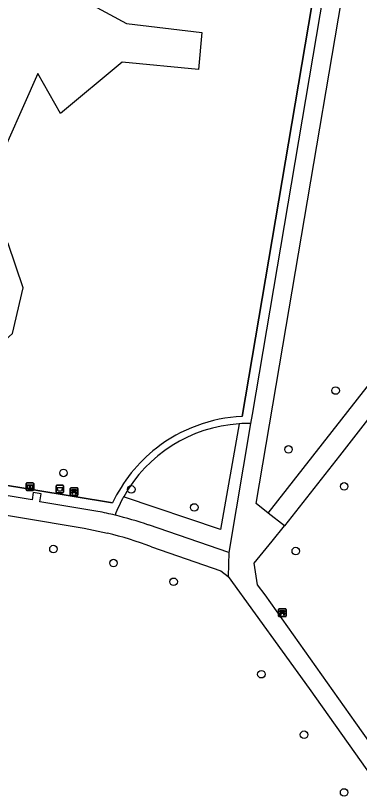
# Model space of a CAD drawing. Extents: x 157466 to 158888, y 383063 to 384677.
# Drawn here: x 157862.1 to 157906.8, y 383808.2 to 383909.8 of the extents above; entities that cross this region are included whole.
import ezdxf

# ---------------------------------------------------------------- set-up
doc = ezdxf.new("R2010")
doc.units = 0
for name, color, linetype in [('IMGEO_Afvalbak', 7, 'Continuous'), ('IMGEO_Bank', 7, 'Continuous'), ('IMGEO_Boom', 7, 'Continuous'), ('IMGEO_Groenvoorziening', 7, 'Continuous'), ('IMGEO_Haag', 7, 'Continuous'), ('IMGEO_Hek', 7, 'Continuous'), ('IMGEO_Informatiebord', 7, 'Continuous'), ('IMGEO_Voetpad_halfverhard', 7, 'Continuous')]:
    doc.layers.add(name, color=color, linetype=linetype)

msp = doc.modelspace()

# ---------------------------------------------------------------- linework, layer by layer
at = {"layer": 'IMGEO_Afvalbak'}
for p, q in [((157867.35, 383847.77), (157867.35, 383848.57)), ((157867.35, 383848.57), (157867.35, 383847.77)), ((157867.45, 383848.67), (157868.24, 383848.67)), ((157868.24, 383848.67), (157867.45, 383848.67)), ((157868.34, 383848.57), (157868.34, 383847.77)), ((157868.34, 383847.77), (157868.34, 383848.57)), ((157868.24, 383847.67), (157867.45, 383847.67)), ((157867.45, 383847.67), (157868.24, 383847.67))]:
    msp.add_line(p, q, dxfattribs=at)
msp.add_lwpolyline([(157867.49, 383848.38), (157868.19, 383848.38), (157868.05, 383847.91), (157867.64, 383847.91), (157867.49, 383848.38)], dxfattribs=at)
for centre, start, end in [((157867.45, 383848.57), 90, 180), ((157867.45, 383848.57), 90, 180), ((157868.24, 383848.57), 0, 90), ((157868.24, 383848.57), 360, 90), ((157867.45, 383847.77), 180, 270), ((157867.45, 383847.77), 180, 270), ((157868.24, 383847.77), 270, 0), ((157868.24, 383847.77), 270, 0)]:
    msp.add_arc(centre, 0.1, start, end, dxfattribs=at)
at = {"layer": 'IMGEO_Bank'}
for p, q in [((157869.2, 383847.39), (157869.2, 383848.23)), ((157869.2, 383848.23), (157869.2, 383847.39)), ((157869.27, 383848.31), (157870.11, 383848.31)), ((157870.11, 383848.31), (157869.27, 383848.31)), ((157870.2, 383848.24), (157870.2, 383847.4)), ((157870.2, 383847.4), (157870.2, 383848.24)), ((157870.12, 383847.31), (157869.28, 383847.31)), ((157869.28, 383847.31), (157870.12, 383847.31)), ((157869.9, 383847.71), (157869.5, 383847.71)), ((157869.51, 383847.82), (157869.51, 383847.92)), ((157869.55, 383847.92), (157869.55, 383847.82)), ((157869.84, 383847.93), (157869.56, 383847.93)), ((157869.56, 383847.81), (157869.84, 383847.81)), ((157869.85, 383847.82), (157869.85, 383847.92)), ((157869.89, 383847.92), (157869.89, 383847.82)), ((157896.31, 383831.64), (157896.31, 383832.48)), ((157896.31, 383832.48), (157896.31, 383831.64)), ((157896.38, 383832.57), (157897.23, 383832.57)), ((157897.23, 383832.57), (157896.38, 383832.57)), ((157897.01, 383831.97), (157896.61, 383831.97)), ((157896.62, 383832.07), (157896.62, 383832.18)), ((157896.66, 383832.18), (157896.66, 383832.07)), ((157896.95, 383832.19), (157896.67, 383832.19)), ((157896.67, 383832.07), (157896.95, 383832.07)), ((157896.96, 383832.07), (157896.96, 383832.18)), ((157897, 383832.18), (157897, 383832.07)), ((157897.31, 383832.49), (157897.31, 383831.65)), ((157897.31, 383831.65), (157897.31, 383832.49)), ((157897.24, 383831.57), (157896.39, 383831.57)), ((157896.39, 383831.57), (157897.24, 383831.57))]:
    msp.add_line(p, q, dxfattribs=at)
for points in [[(157869.5, 383847.93), (157869.42, 383847.93), (157869.42, 383848.09), (157869.98, 383848.09), (157869.98, 383847.93), (157869.9, 383847.93)], [(157869.45, 383847.71), (157869.3, 383847.71), (157869.42, 383847.81), (157869.5, 383847.81)], [(157869.5, 383847.7), (157869.5, 383847.5), (157869.45, 383847.5), (157869.45, 383847.7)], [(157869.9, 383847.81), (157869.98, 383847.81), (157870.09, 383847.71), (157869.95, 383847.71)], [(157869.95, 383847.7), (157869.95, 383847.5), (157869.9, 383847.5), (157869.9, 383847.7)], [(157896.56, 383831.97), (157896.41, 383831.97), (157896.53, 383832.07), (157896.61, 383832.07)], [(157896.61, 383832.19), (157896.53, 383832.19), (157896.53, 383832.35), (157897.09, 383832.35), (157897.09, 383832.19), (157897.01, 383832.19)], [(157896.61, 383831.96), (157896.61, 383831.75), (157896.56, 383831.75), (157896.56, 383831.96)], [(157897.01, 383832.07), (157897.09, 383832.07), (157897.2, 383831.97), (157897.06, 383831.97)], [(157897.06, 383831.96), (157897.06, 383831.75), (157897.01, 383831.75), (157897.01, 383831.96)]]:
    msp.add_lwpolyline(points, dxfattribs=at)
for centre, radius, start, end in [((157869.28, 383848.23), 0.0779, 92.4484, 184.2845), ((157869.28, 383848.23), 0.0779, 92.4484, 184.2845), ((157870.12, 383848.23), 0.0779, 2.4484, 94.2845), ((157870.12, 383848.23), 0.0779, 2.4484, 94.2845), ((157869.28, 383847.39), 0.0779, 182.4484, 274.2845), ((157869.28, 383847.39), 0.0779, 182.4484, 274.2845), ((157869.45, 383847.7), 0.00671, 2.8957, 87.1043), ((157869.5, 383847.92), 0.00671, 2.8957, 87.1043), ((157869.5, 383847.82), 0.00671, 272.8957, 357.1043), ((157869.5, 383847.7), 0.00671, 92.8957, 177.1043), ((157869.56, 383847.92), 0.00671, 92.8957, 177.1043), ((157869.56, 383847.82), 0.00671, 182.8957, 267.1043), ((157869.84, 383847.92), 0.00671, 2.8957, 87.1043), ((157869.84, 383847.82), 0.00671, 272.8957, 357.1043), ((157869.9, 383847.92), 0.00671, 92.8957, 177.1043), ((157869.9, 383847.82), 0.00671, 182.8957, 267.1043), ((157869.9, 383847.7), 0.00671, 2.8957, 87.1043), ((157869.95, 383847.7), 0.00671, 92.8957, 177.1043), ((157870.12, 383847.39), 0.0779, 272.4484, 4.2845), ((157870.12, 383847.39), 0.0779, 272.4484, 4.2845), ((157896.39, 383832.49), 0.0779, 92.4484, 184.2845), ((157896.39, 383832.49), 0.0779, 92.4484, 184.2845), ((157896.56, 383831.96), 0.00671, 2.8957, 87.1043), ((157896.61, 383832.18), 0.00671, 2.8957, 87.1043), ((157896.61, 383832.07), 0.00671, 272.8957, 357.1043), ((157896.61, 383831.96), 0.00671, 92.8957, 177.1043), ((157896.67, 383832.18), 0.00671, 92.8957, 177.1043), ((157896.67, 383832.07), 0.00671, 182.8957, 267.1043), ((157896.95, 383832.18), 0.00671, 2.8957, 87.1043), ((157896.95, 383832.07), 0.00671, 272.8957, 357.1043), ((157897.01, 383832.18), 0.00671, 92.8957, 177.1043), ((157897.01, 383832.07), 0.00671, 182.8957, 267.1043), ((157897.01, 383831.96), 0.00671, 2.8957, 87.1043), ((157897.06, 383831.96), 0.00671, 92.8957, 177.1043), ((157897.23, 383832.49), 0.0779, 2.4484, 94.2845), ((157897.23, 383832.49), 0.0779, 2.4484, 94.2845), ((157896.39, 383831.65), 0.0779, 182.4484, 274.2845), ((157896.39, 383831.65), 0.0779, 182.4484, 274.2845), ((157897.23, 383831.65), 0.0779, 272.4484, 4.2845), ((157897.23, 383831.65), 0.0779, 272.4484, 4.2845)]:
    msp.add_arc(centre, radius, start, end, dxfattribs=at)
at = {"layer": 'IMGEO_Boom'}
for centre in [(157903.74, 383860.98), (157897.61, 383853.32), (157868.32, 383850.26), (157877.14, 383848.12), (157904.86, 383848.51), (157885.35, 383845.77), (157867.01, 383840.36), (157898.56, 383840.1), (157874.83, 383838.54), (157882.66, 383836.1), (157894.08, 383824.07), (157899.64, 383816.2), (157904.85, 383808.69)]:
    msp.add_circle(centre, 0.489, dxfattribs=at)
at = {"layer": 'IMGEO_Groenvoorziening'}
for points in [[(157867.95, 383897.02), (157864.97, 383902.23), (157859.18, 383889.23), (157857.11, 383889.45), (157858.57, 383900.51), (157861.84, 383923.43), (157870.68, 383922.9), (157871.63, 383911.36), (157876.5, 383908.74), (157886.33, 383907.55), (157885.88, 383902.77), (157875.96, 383903.71), (157867.95, 383897.02)], [(157891.17, 383856.65), (157888.76, 383842.92), (157876.15, 383847.16)]]:
    msp.add_lwpolyline(points, dxfattribs=at)
at = {"layer": 'IMGEO_Haag'}
for points in [[(157858.7, 383867.64), (157858.91, 383866.99), (157859.39, 383866.36), (157861.66, 383868.4), (157863.08, 383874.36), (157861.1, 383880.09), (157857.97, 383885.21), (157855.6, 383890.74), (157855.23, 383896.72), (157858.95, 383931.6)], [(157891.58, 383857.62), (157903.26, 383926.49)], [(157855.25, 383866.26), (157855.34, 383865.66), (157855.3, 383865.1), (157850.62, 383865.46), (157849.31, 383851.93), (157849.18, 383850.58), (157874.7, 383846.36)]]:
    msp.add_lwpolyline(points, dxfattribs=at)
for centre, radius, start, end in [((157892.55, 383837.84), 19.8, 92.8199, 127.7792), ((157892.38, 383838.11), 18.58, 93.7307, 150.8511), ((157892.37, 383838.46), 18.23, 89.0466, 93.7738), ((157892.97, 383837.57), 20.28, 128.2491, 154.302), ((157892.44, 383838.08), 18.65, 150.8591, 158.9946)]:
    msp.add_arc(centre, radius, start, end, dxfattribs=at)
at = {"layer": 'IMGEO_Hek'}
for points in [[(157855.34, 383865.66), (157858.91, 383866.99), (157859.39, 383866.36), (157861.66, 383868.4), (157863.08, 383874.36), (157861.1, 383880.09), (157857.97, 383885.21), (157855.6, 383890.74), (157855.23, 383896.72), (157858.95, 383931.6)], [(157903.26, 383926.49), (157891.58, 383857.62)], [(157874.7, 383846.36), (157849.18, 383850.58), (157849.31, 383851.93)]]:
    msp.add_lwpolyline(points, dxfattribs=at)
for centre, radius, start, end in [((157892.55, 383837.84), 19.8, 92.8199, 127.7792), ((157892.97, 383837.57), 20.28, 128.2491, 154.302)]:
    msp.add_arc(centre, radius, start, end, dxfattribs=at)
at = {"layer": 'IMGEO_Informatiebord'}
for p, q in [((157863.45, 383848.07), (157863.45, 383848.87)), ((157863.45, 383848.87), (157863.45, 383848.07)), ((157863.55, 383848.97), (157864.34, 383848.97)), ((157864.34, 383848.97), (157863.55, 383848.97)), ((157864.44, 383848.87), (157864.44, 383848.07)), ((157864.44, 383848.07), (157864.44, 383848.87)), ((157864.34, 383847.97), (157863.55, 383847.97)), ((157863.55, 383847.97), (157864.34, 383847.97))]:
    msp.add_line(p, q, dxfattribs=at)
for points in [[(157863.55, 383848.7), (157864.34, 383848.7), (157864.34, 383848.24), (157863.55, 383848.24), (157863.55, 383848.7)], [(157863.61, 383848.64), (157863.61, 383848.3), (157863.89, 383848.3), (157863.89, 383848.52), (157863.99, 383848.52), (157864, 383848.3), (157864.27, 383848.3), (157864.27, 383848.64), (157864, 383848.64), (157864, 383848.56), (157863.89, 383848.56), (157863.89, 383848.64), (157863.61, 383848.64)]]:
    msp.add_lwpolyline(points, dxfattribs=at)
for centre, start, end in [((157863.55, 383848.87), 90, 180), ((157863.55, 383848.87), 90, 180), ((157863.55, 383848.07), 180, 270), ((157863.55, 383848.07), 180, 270), ((157864.34, 383848.87), 0, 90), ((157864.34, 383848.87), 360, 90), ((157864.34, 383848.07), 270, 0), ((157864.34, 383848.07), 270, 0)]:
    msp.add_arc(centre, 0.1, start, end, dxfattribs=at)
at = {"layer": 'IMGEO_Voetpad_halfverhard'}
for points in [[(157903.26, 383926.49), (157904.48, 383926.28), (157892.87, 383857.86), (157892.67, 383856.69)], [(157894.97, 383845.04), (157893.39, 383846.3), (157897.29, 383869.33), (157906.88, 383925.84), (157909.42, 383925.27), (157912.38, 383924.54)], [(157894.97, 383845.04), (157907.85, 383861.45), (157908.74, 383862.59), (157945.77, 383909.66)], [(157947.81, 383908.45), (157904.24, 383852.49), (157897.07, 383843.39)], [(157872.81, 383845.25), (157865.25, 383846.49), (157865.4, 383847.56), (157864.38, 383847.71), (157864.24, 383846.75), (157847.79, 383849.51), (157849.68, 383868.02)], [(157846.95, 383865.51), (157845.04, 383847.43), (157871.01, 383843.07), (157874.04, 383842.42)], [(157892.67, 383856.69), (157889.85, 383839.9)], [(157897.07, 383843.39), (157894.97, 383845.04)], [(157889.85, 383839.9), (157879.38, 383843.49)], [(157931.74, 383782.01), (157906.36, 383817.74), (157894.56, 383834.4), (157893.58, 383835.72), (157893.13, 383838.5), (157895.49, 383841.38), (157897.07, 383843.39)], [(157879.78, 383840.66), (157888.81, 383837.53), (157889.75, 383836.79)], [(157889.85, 383839.9), (157889.75, 383836.79)], [(157889.75, 383836.79), (157900.3, 383822.21), (157934.69, 383773.78), (157935.24, 383772.99)]]:
    msp.add_lwpolyline(points, dxfattribs=at)
for centre, radius, start, end in [((157863.44, 383797.31), 48.85, 76.2741, 78.9415), ((157863.4, 383797.11), 49.05, 70.9816, 76.2807), ((157861.68, 383791.89), 52.02, 69.6454, 76.2614)]:
    msp.add_arc(centre, radius, start, end, dxfattribs=at)

doc.saveas('drawing.dxf')
